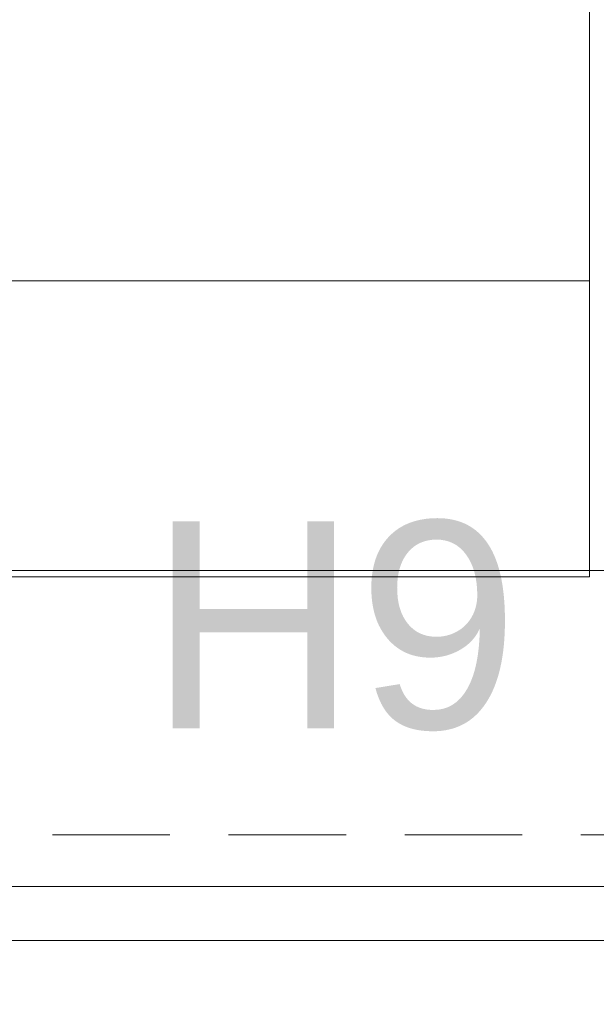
# Model space of a CAD drawing. Header units: millimetres. Extents: x 2 to 902, y -447 to 199.
# Tile 485 of 656: x 21.83 to 23.39, y 152.67 to 155.33. Entities that reach past the tile are written whole.
import ezdxf

# ---------------------------------------------------------------- set-up
doc = ezdxf.new("R2010")
doc.units = ezdxf.units.MM
doc.header["$MEASUREMENT"] = 0
doc.linetypes.add('HIDDEN2', pattern=[0.47625, 0.3175, -0.15875])
doc.linetypes.add('NULL', pattern=[0])
for name, color, linetype, lineweight in [('DI-Detalhes', 1, 'HIDDEN2', 9), ('IFC-Laje-Contorno', 134, 'Continuous', 5), ('IFC-Parede-Contorno', 42, 'Continuous', 5), ('Textos', 7, 'Continuous', 9)]:
    doc.layers.add(name, color=color, linetype=linetype, lineweight=lineweight)
doc.styles.add('Arial', font='arial.ttf')

msp = doc.modelspace()

# ---------------------------------------------------------------- linework, layer by layer
at = {"layer": 'DI-Detalhes'}
msp.add_lwpolyline([(10.0123, 153.1285), (35.3454, 153.1285), (35.3454, 143.0542), (10.0123, 143.0542), (10.0123, 153.1285)], dxfattribs=at)
at = {"layer": 'IFC-Laje-Contorno', "color": 7, "lineweight": 5}
for p, q in [((23.3704, 153.843), (23.3704, 155.8274)), ((23.3704, 153.843), (23.3704, 155.8274)), ((16.2184, 154.6262), (23.3704, 154.6262)), ((16.2265, 154.6263), (23.3704, 154.6263)), ((23.3704, 153.843), (23.3704, 154.6263)), ((23.3704, 153.8262), (23.3704, 154.6262)), ((16.8237, 153.8262), (23.3704, 153.8262)), ((16.2265, 152.9884), (23.6704, 152.9884))]:
    msp.add_line(p, q, dxfattribs=at)
at = {"layer": 'IFC-Parede-Contorno', "color": 7, "lineweight": 5}
for p, q in [((16.2238, 153.843), (22.2897, 153.843)), ((22.2897, 153.843), (23.6704, 153.843)), ((16.2238, 152.843), (22.2897, 152.843)), ((22.2897, 152.843), (23.6704, 152.843))]:
    msp.add_line(p, q, dxfattribs=at)

# ---------------------------------------------------------------- texts
at = {"layer": 'Textos', "linetype": 'NULL', "insert": (22.6789, 153.4085), "char_height": 0.56, "width": 2.000122, "attachment_point": 8, "line_spacing_factor": 0.6, "style": 'Arial'}
msp.add_mtext('H9', dxfattribs=at)

doc.saveas('drawing.dxf')
